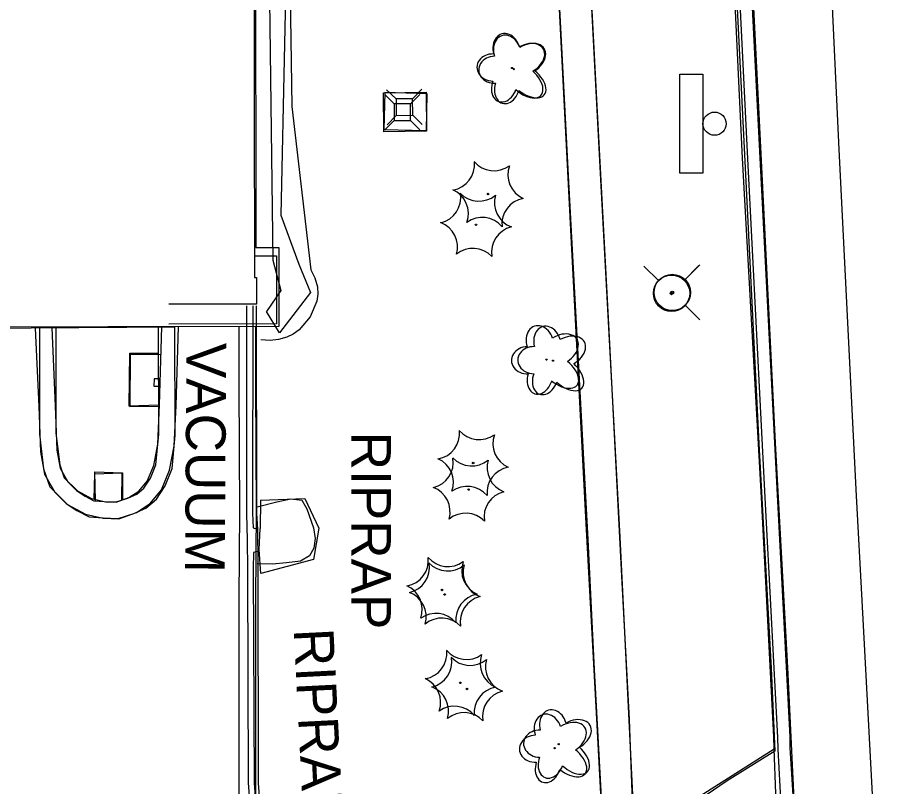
# Model space of a CAD drawing. Extents: x 588843 to 2552415, y 180129 to 269402.
# Drawn here: x 594584.3 to 594716.2, y 184654.1 to 184770.4 of the extents above; entities that cross this region are included whole.
import ezdxf

# ---------------------------------------------------------------- set-up
doc = ezdxf.new("R2010")
doc.units = 0
for name, color, linetype in [('Default', 7, 'Continuous'), ('E_AREA', 7, 'Continuous'), ('E_BLD', 7, 'Continuous'), ('E_BLD_Text', 7, 'Continuous'), ('E_BLD_Vacuum', 7, 'Continuous'), ('E_DRN_RipRap', 7, 'Continuous'), ('E_DRN_RipRap_Text', 7, 'Continuous'), ('E_DWY', 7, 'Continuous'), ('E_LAND_ShrubLine', 7, 'Continuous'), ('E_LAND_Vegetation', 7, 'Continuous'), ('E_MISCPROP_Planter', 7, 'Continuous'), ('E_PATH_Sidewalk', 7, 'Continuous'), ('E_RDWY_AsphConc', 7, 'Continuous'), ('E_RDWY_C_and_G', 7, 'Continuous'), ('E_SGN', 7, 'Continuous'), ('E_STRUCT_Joint', 7, 'Continuous'), ('E_UTL_AG_Bold', 7, 'Continuous'), ('E_UTL_WHydrant', 7, 'Continuous')]:
    doc.layers.add(name, color=color, linetype=linetype)

# ---------------------------------------------------------------- blocks, each defined once
blk = doc.blocks.new('HYD')
at = {"layer": 'Default'}
for p, q in [((-3.84, 3.84), (-8.32, 8.32)), ((3.84, 3.84), (8.32, 8.32))]:
    blk.add_line(p, q, dxfattribs=at)
for radius in [5.48, 0.42]:
    blk.add_circle((0, 0), radius, dxfattribs=at)
blk = doc.blocks.new('RIPRT')
at = {"layer": 'E_DRN_RipRap_Text'}
blk.add_text('RIPRAP', height=12, dxfattribs=at).set_placement((-0.14, -3.59))
blk = doc.blocks.new('PED')
at = {"layer": 'Default'}
for p, q in [((-2.5, 2.5), (-5.33, 5.33)), ((2.5, 2.5), (5.33, 5.33)), ((-2.5, -2.5), (-5.33, -5.33)), ((2.5, -2.5), (5.33, -5.33))]:
    blk.add_line(p, q, dxfattribs=at)
blk.add_lwpolyline([(-2.5, -2.5), (2.5, -2.5), (2.5, 2.5), (-2.5, 2.5)], close=True, dxfattribs=at)
blk = doc.blocks.new('VACO')
at = {"layer": 'E_BLD_Vacuum'}
blk.add_lwpolyline([(0, 1.5), (0, 0), (2.2, 0), (2.2, 1.5), (0, 1.5)], close=True, dxfattribs=at)
blk = doc.blocks.new('VAC')
at = {"layer": 'E_BLD_Text'}
blk.add_text('VACUUM', height=12, dxfattribs=at).set_placement((-33.33, -6))
blk = doc.blocks.new('DTRE_1_1')
at = {"layer": 'Default'}
blk.add_circle((-0.18, 0), 0.183, dxfattribs=at)
for centre, major_axis, ratio in [((-1.87, 5.32), (1.36, -4.98), 0.782863), ((4.06, 2.74), (-5.27, -2.93), 0.691916), ((-5.87, 0.15), (4.93, -0.12), 0.832022), ((3.54, -3.71), (-5.01, 4.58), 0.560249), ((-2.49, -5.24), (1.8, 4.86), 0.716896)]:
    blk.add_ellipse(centre, major_axis=major_axis, ratio=ratio, start_param=1.570796, end_param=4.712389, dxfattribs=at)
blk = doc.blocks.new('CTRE_1_1')
at = {"layer": 'Default'}
blk.add_circle((0, 0), 0.223, dxfattribs=at)
for centre, start, end in [((-11.97, 8.96), 280.2067, 5.9716), ((1.81, 14.92), 220.2113, 305.9762), ((13.83, 5.89), 160.2113, 245.9762), ((-13.83, -5.9), 340.2113, 65.9762), ((12.03, -9.04), 100.2511, 185.9272), ((-1.81, -14.93), 40.2113, 125.9762)]:
    blk.add_arc(centre, 7.87, start, end, dxfattribs=at)
blk = doc.blocks.new('SGN_1')
at = {"layer": 'Default'}
blk.add_lwpolyline([(-3.5, -15), (-10.5, -15), (-10.5, 15), (-3.5, 15)], close=True, dxfattribs=at)
blk.add_circle((0, 0), 3.5, dxfattribs=at)
blk = doc.blocks.new('PED_3')
at = {"layer": 'E_UTL_AG_Bold'}
for p, q in [((-8.2, 8.2), (-17.48, 17.48)), ((8.2, 8.2), (17.48, 17.48)), ((-8.2, -8.2), (-17.48, -17.48)), ((8.2, -8.2), (17.48, -17.48))]:
    blk.add_line(p, q, dxfattribs=at)
blk.add_lwpolyline([(-8.2, -8.2), (8.2, -8.2), (8.2, 8.2), (-8.2, 8.2)], close=True, dxfattribs=at)
blk = doc.blocks.new('HYD_3')
at = {"layer": 'E_UTL_WHydrant'}
for p, q in [((-12.59, 12.59), (-27.29, 27.29)), ((12.6, 12.59), (27.29, 27.29))]:
    blk.add_line(p, q, dxfattribs=at)
for radius in [18, 1.38]:
    blk.add_circle((0, 0), radius, dxfattribs=at)
blk = doc.blocks.new('RIPRT_3')
at = {"layer": 'E_DRN_RipRap_Text'}
blk.add_text('RIPRAP', height=39.37, dxfattribs=at).set_placement((-0.46, -11.78))
blk = doc.blocks.new('DTRE_4')
at = {"layer": 'E_LAND_Vegetation'}
blk.add_circle((-0.6, 0), 0.601, dxfattribs=at)
for centre, major_axis, ratio in [((-6.14, 17.45), (4.46, -16.34), 0.782863), ((13.31, 8.98), (-17.3, -9.61), 0.691916), ((-19.26, 0.5), (16.18, -0.4), 0.832022), ((11.62, -12.16), (-16.44, 15.03), 0.560249), ((-8.18, -17.2), (5.91, 15.93), 0.716896)]:
    blk.add_ellipse(centre, major_axis=major_axis, ratio=ratio, start_param=1.570796, end_param=4.712389, dxfattribs=at)
blk = doc.blocks.new('CTRE_4')
at = {"layer": 'E_LAND_Vegetation'}
blk.add_circle((0, 0), 0.733, dxfattribs=at)
for centre, radius, start, end in [((-39.28, 29.41), 25.81, 280.2067, 5.97162), ((5.93, 48.96), 25.81, 220.21132, 305.97623), ((45.37, 19.34), 25.81, 160.21133, 245.97624), ((-45.37, -19.35), 25.81, 340.21132, 65.97623), ((39.47, -29.65), 25.83, 100.25111, 185.92721), ((-5.93, -48.97), 25.81, 40.21133, 125.97624)]:
    blk.add_arc(centre, radius, start, end, dxfattribs=at)

msp = doc.modelspace()

# ---------------------------------------------------------------- linework, layer by layer
at = {"layer": 'E_AREA'}
msp.add_lwpolyline([(594646.19, 184753.21), (594639.73, 184753.12), (594639.65, 184758.97), (594646.11, 184759.07)], close=True, dxfattribs=at)
for points in [[(594605.67, 184711.8), (594601.23, 184711.63), (594601.33, 184719.62), (594605.65, 184719.67)], [(594596.13, 184697.33), (594596.06, 184701.69), (594600.24, 184701.58), (594600.24, 184697.47)]]:
    msp.add_lwpolyline(points, dxfattribs=at)
at = {"layer": 'E_BLD'}
for points in [[(594608.14, 184723.58), (594571.85, 184723.33), (594571.78, 184734.03), (594574.21, 184734.05), (594573.89, 184781.74), (594571.61, 184781.72), (594571.54, 184792.23), (594601.99, 184792.44)], [(594597.01, 184789.06), (594620.38, 184789.1), (594620.39, 184785.1), (594620.06, 184785.1), (594620.15, 184731.06), (594620.48, 184731.06), (594620.49, 184727.06), (594607.25, 184727.04)], [(594620.15, 184734.36), (594623.48, 184734.37), (594623.49, 184724.07), (594607.25, 184724.04)]]:
    msp.add_lwpolyline(points, dxfattribs=at)
msp.add_lwpolyline([(594571.85, 184792.25), (594623.79, 184792.33), (594623.8, 184781.84), (594620.3, 184781.83), (594620.37, 184735.63), (594623.84, 184735.63), (594623.86, 184723.66), (594572.06, 184723.57), (594572.05, 184734.14), (594575.19, 184734.15), (594575.11, 184783.48), (594571.86, 184783.48)], close=True, dxfattribs=at)
at = {"layer": 'E_DRN_RipRap'}
for points in [[(594620.58, 184696.41), (594623.57, 184697.19), (594625.64, 184697.62), (594627.33, 184697.45), (594628.07, 184696.11), (594629.1, 184693.26), (594629.35, 184691.65), (594629.14, 184690.17), (594628.5, 184689.02), (594627.14, 184688.19), (594625.03, 184687.97), (594622.82, 184687.78), (594620.58, 184687.81)], [(594621.1, 184697.43), (594627.8, 184697.66), (594629.89, 184693.2), (594629.09, 184688.46), (594621.12, 184686.37), (594620.87, 184689.99), (594621.04, 184693.16)], [(594621.1, 184697.43), (594621.04, 184693.16)]]:
    msp.add_lwpolyline(points, dxfattribs=at)
at = {"layer": 'E_DWY'}
for points in [[(594587.02, 184723.43), (594587.56, 184711.58), (594587.81, 184704.74), (594588.42, 184701.38), (594589.97, 184698.64), (594591.71, 184696.94), (594593.31, 184695.88), (594595.16, 184694.89), (594597.29, 184694.74), (594599.58, 184694.64), (594601.93, 184695.39), (594603.75, 184696.2), (594605.35, 184697.56), (594606.68, 184699.6), (594607.71, 184702.2), (594608.19, 184707.27), (594608.14, 184723.58)], [(594587.67, 184723.6), (594587.66, 184707.38), (594588.29, 184702.18), (594589.24, 184699.46), (594591.89, 184696.78), (594594.65, 184695.33), (594597.31, 184694.7), (594599.65, 184694.62), (594602.32, 184695.56), (594604.4, 184696.93), (594606.12, 184698.99), (594607.35, 184701.96), (594608.05, 184705.59), (594608.33, 184711.75), (594608.68, 184723.63)], [(594589.53, 184723.45), (594590.06, 184711.68), (594590.3, 184705.01), (594590.8, 184702.24), (594591.97, 184700.18), (594593.28, 184698.9), (594594.59, 184698.03), (594595.87, 184697.35), (594597.43, 184697.24), (594599.25, 184697.16), (594601.03, 184697.72), (594602.4, 184698.34), (594603.45, 184699.23), (594604.45, 184700.75), (594605.25, 184702.79), (594605.69, 184707.39), (594605.64, 184723.56)], [(594590.17, 184723.6), (594590.16, 184707.53), (594590.74, 184702.75), (594591.41, 184700.82), (594593.4, 184698.82), (594595.53, 184697.69), (594597.64, 184697.19), (594599.27, 184697.14), (594601.2, 184697.81), (594602.71, 184698.81), (594603.96, 184700.3), (594604.95, 184702.68), (594605.56, 184705.88), (594605.83, 184711.85), (594606.18, 184723.63)], [(594617.87, 184652.26), (594617.87, 184682.51), (594617.98, 184695.78), (594617.85, 184714.65), (594617.87, 184723.65)], [(594620.37, 184652.26), (594620.37, 184682.5), (594620.48, 184695.78), (594620.35, 184714.65), (594620.37, 184723.65)], [(594698.83, 184659.48), (594691.63, 184655), (594685.27, 184650.67), (594682.16, 184649.1), (594679.09, 184648.35)]]:
    msp.add_lwpolyline(points, dxfattribs=at)
at = {"layer": 'E_LAND_ShrubLine'}
for points in [[(594622.17, 184792.64), (594625.27, 184792.33), (594624.15, 184740.49), (594626.86, 184733.08), (594628.62, 184728.8), (594623.96, 184722.7), (594621.98, 184725.96)], [(594622.17, 184792.64), (594622.92, 184733.69), (594624.14, 184729.13), (594621.98, 184725.96)]]:
    msp.add_lwpolyline(points, dxfattribs=at)
at = {"layer": 'E_MISCPROP_Planter'}
msp.add_lwpolyline([(594625.53, 184777.18), (594625.83, 184756.91), (594628.68, 184732.26), (594629.29, 184731.02), (594629.67, 184729.69), (594629.67, 184729.69), (594629.76, 184728.58), (594629.59, 184727.49), (594629.59, 184727.49), (594628.57, 184725.14), (594628.57, 184725.14), (594626.91, 184723.15), (594626.91, 184723.15), (594626.04, 184722.51), (594625.07, 184722.05), (594625.07, 184722.05), (594623.82, 184721.71), (594622.53, 184721.58), (594622.53, 184721.58), (594621.11, 184721.68)], dxfattribs=at)
at = {"layer": 'E_PATH_Sidewalk'}
for points in [[(594669.6, 184841.07), (594668.31, 184833.93), (594668.28, 184832.41), (594669.05, 184813.25), (594670.72, 184811.95), (594673.71, 184809.15), (594675.9, 184805.35), (594677.5, 184799.87), (594677.72, 184794.89), (594677.23, 184792.47), (594675.59, 184789.26), (594673.55, 184786.77), (594671.36, 184784.84), (594670.49, 184783.96), (594671.86, 184757.97), (594673.7, 184723.96), (594675.62, 184685.94), (594676.8, 184664.3), (594677.24, 184651.89), (594678.54, 184647.75)], [(594672.94, 184640.26), (594672.75, 184648.36), (594671.86, 184665.3), (594670.32, 184693.9), (594668.16, 184735.38), (594666.26, 184771.65), (594665.57, 184786.08), (594670.81, 184791.14), (594672.55, 184794.02), (594672.81, 184796.71), (594672.11, 184801.41), (594670.94, 184804.1), (594668.6, 184807.03), (594665.88, 184809.34), (594664.37, 184810.49), (594663.32, 184831.88), (594660.05, 184831.9), (594659.4, 184836.03)], [(594672.67, 184651.6), (594671.54, 184671.85), (594670.6, 184691.48), (594667.67, 184745.54), (594665.59, 184786.32)], [(594677.43, 184651.88), (594676.42, 184672.34), (594675.42, 184691.86), (594672.55, 184744.93), (594670.49, 184784.28)], [(594606.06, 184719.41), (594601.39, 184719.42), (594601.34, 184711.56), (594605.82, 184711.64)], [(594600.14, 184697.44), (594600.15, 184701.5), (594596.01, 184701.36), (594595.91, 184697.6)]]:
    msp.add_lwpolyline(points, dxfattribs=at)
at = {"layer": 'E_RDWY_AsphConc'}
msp.add_lwpolyline([(594639.88, 184759.03), (594639.72, 184753.44), (594646.18, 184753.3), (594646.28, 184758.83)], close=True, dxfattribs=at)
msp.add_lwpolyline([(594680.24, 184648.09), (594698.74, 184659.86)], dxfattribs=at)
at = {"layer": 'E_RDWY_C_and_G'}
for points in [[(594702.03, 184645.71), (594701.15, 184660), (594701.11, 184661.65), (594699.21, 184698.23), (594696.61, 184749.18), (594693.85, 184803.41), (594693.18, 184816.89), (594692.96, 184822.12), (594692.96, 184822.12), (594692.86, 184824.48), (594692.86, 184824.48), (594692.53, 184833.62), (594692.53, 184833.62), (594692.52, 184833.96), (594692.52, 184833.96), (594692.44, 184836.72), (594692.44, 184836.72), (594692.31, 184842.25), (594692.31, 184842.25), (594692.26, 184847.97), (594692.26, 184847.97), (594692.34, 184856.72), (594692.34, 184856.72), (594692.58, 184866.02)], [(594699.21, 184646.33), (594698.74, 184659.86), (594698.69, 184661.65), (594696.79, 184697.85), (594693.94, 184749.13), (594691.36, 184803.2)], [(594700.07, 184645.67), (594699.31, 184659.82), (594699.29, 184661.57), (594697.38, 184697.85), (594694.73, 184749), (594692.06, 184803.23)], [(594692.36, 184786.84), (594694.16, 184750.66), (594696.4, 184705.98), (594698.24, 184671.97)], [(594694.85, 184786.96), (594696.65, 184750.78), (594698.89, 184706.11), (594700.74, 184672.1)], [(594618.95, 184726.8), (594618.96, 184695.38), (594619.04, 184691.41), (594619.1, 184686.98), (594619.2, 184654.72), (594619.41, 184652.11)], [(594619.91, 184726.79), (594619.88, 184695.46), (594619.98, 184693.23), (594620.61, 184693.04)], [(594620.42, 184726.82), (594620.48, 184695.44), (594620.61, 184693.04), (594620.63, 184691.36), (594620.66, 184689.68), (594620.7, 184687.04), (594620.73, 184654.66), (594620.91, 184651.98)], [(594620.66, 184689.68), (594620.02, 184689.53), (594619.98, 184687.12), (594620.13, 184654.65), (594620.31, 184652)], [(594698.24, 184672.04), (594698.83, 184659.48)], [(594700.74, 184672.16), (594702.68, 184631.17), (594704.57, 184592.09), (594706.44, 184551.77), (594707.06, 184540.71)]]:
    msp.add_lwpolyline(points, dxfattribs=at)
at = {"layer": 'E_STRUCT_Joint'}
msp.add_lwpolyline([(594717.98, 184575.83), (594716.09, 184604.5), (594713.91, 184646.35), (594712.03, 184682.26), (594711.16, 184698.07), (594708.52, 184750.44), (594706.01, 184804.37), (594704.93, 184820.12), (594704.22, 184835.88), (594704.22, 184835.88), (594704.12, 184844.28), (594704.38, 184852.67), (594704.38, 184852.67), (594706.06, 184880.73), (594706.06, 184880.73), (594708.17, 184909.35), (594708.17, 184909.35), (594709.15, 184918.19), (594710.66, 184926.95), (594710.66, 184926.95), (594714.29, 184943.4), (594718.44, 184959.72), (594718.44, 184959.72)], dxfattribs=at)

# ---------------------------------------------------------------- block references
at = {"layer": 'E_BLD_Text', "xscale": 0.5000000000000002, "yscale": 0.5000000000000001, "rotation": -90.36283032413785}
msp.add_blockref('VAC', (594612.79, 184704.55), dxfattribs=at)
at = {"layer": 'E_BLD_Vacuum', "xscale": 0.5000000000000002, "yscale": 0.5000000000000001, "rotation": -90.36283032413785}
msp.add_blockref('VACO', (594604.99, 184715.77), dxfattribs=at)
at = {"layer": 'E_DRN_RipRap_Text'}
for name, p, xscale, yscale, rotation in [('RIPRT', (594636.58, 184707.7), 0.5, 0.5, -89.98949477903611), ('RIPRT_3', (594627.89, 184677.94), 0.15240030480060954, 0.15240030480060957, -87.10404271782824)]:
    msp.add_blockref(name, p, dxfattribs=dict(at, xscale=xscale, yscale=yscale, rotation=rotation))
at = {"layer": 'E_LAND_Vegetation', "xscale": 0.15240030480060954, "yscale": 0.15240030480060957, "rotation": 3.4338469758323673}
for name, p in [('DTRE_4', (594659.46, 184762.58)), ('CTRE_4', (594653.65, 184739.05)), ('DTRE_4', (594664.4, 184718.67)), ('CTRE_4', (594652.53, 184699.03)), ('CTRE_4', (594648.92, 184683.17)), ('CTRE_4', (594652.3, 184668.89)), ('DTRE_4', (594665.62, 184659.96))]:
    msp.add_blockref(name, p, dxfattribs=at)
at = {"layer": 'E_LAND_Vegetation', "xscale": 0.5, "yscale": 0.5}
for name, p in [('DTRE_1_1', (594659.19, 184762.74)), ('CTRE_1_1', (594655.48, 184743.69)), ('DTRE_1_1', (594665.37, 184718.51)), ('CTRE_1_1', (594653.22, 184703.05)), ('CTRE_1_1', (594648.51, 184683.86)), ('CTRE_1_1', (594651.29, 184669.82)), ('DTRE_1_1', (594666.24, 184660.55))]:
    msp.add_blockref(name, p, dxfattribs=at)
at = {"layer": 'E_SGN', "xscale": 0.5, "yscale": 0.5}
msp.add_blockref('SGN_1', (594689.71, 184754.33), dxfattribs=at)
at = {"layer": 'E_UTL_AG_Bold'}
for name, p, xscale, yscale, rotation in [('PED', (594642.52, 184756.07), 0.5, 0.5, -89.98949477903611), ('PED_3', (594642.83, 184756.84), 0.15240030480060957, 0.15240030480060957, 0.8014450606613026)]:
    msp.add_blockref(name, p, dxfattribs=dict(at, xscale=xscale, yscale=yscale, rotation=rotation))
at = {"layer": 'E_UTL_WHydrant'}
for name, p, xscale, yscale, rotation in [('HYD_3', (594683.21, 184728.69), 0.15240030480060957, 0.15240030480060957, 0.8014450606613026), ('HYD', (594683.32, 184728.82), 0.5, 0.5, -89.98949477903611)]:
    msp.add_blockref(name, p, dxfattribs=dict(at, xscale=xscale, yscale=yscale, rotation=rotation))

doc.saveas('drawing.dxf')
